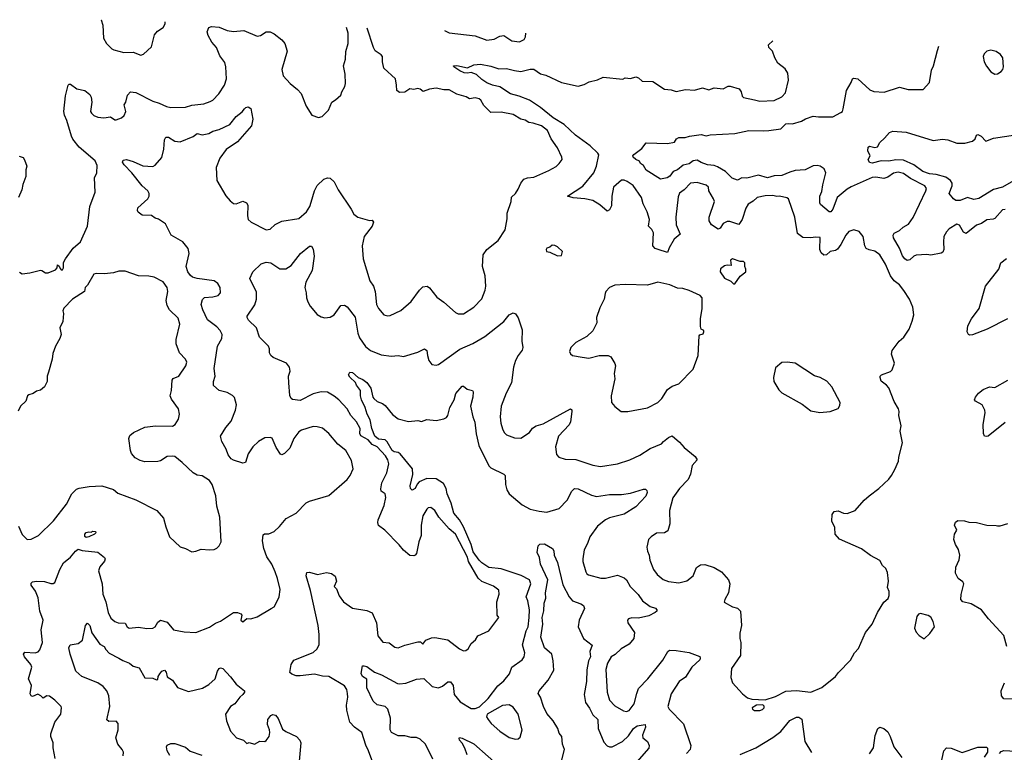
# Model space of a CAD drawing. Extents: x 1839239 to 1929705, y 762242 to 910352.
# Tile 328 of 429: x 1847156 to 1854698, y 904593 to 910207. Entities that reach past the tile are written whole.
import ezdxf

# ---------------------------------------------------------------- set-up
doc = ezdxf.new("R2010")
doc.units = 0

msp = doc.modelspace()

# ---------------------------------------------------------------- linework, layer by layer
at = {"layer": '0CON10XD'}
for points in [[(1847780.5, 910207.4), (1847780, 910205), (1847793.3, 910165), (1847798.8, 910065), (1847820, 910025), (1847862.5, 909985), (1847876.1, 909976.1), (1847955, 909956.2), (1848025, 909958.8), (1848085, 909936.7), (1848105, 909943.3), (1848165, 910000), (1848189.3, 910090.7), (1848210.7, 910119.3), (1848255, 910147.5), (1848270, 910175), (1848270.7, 910191.9)], [(1847153.6, 908273.6), (1847175, 908260), (1847235, 908266.2), (1847315, 908286.7), (1847326.2, 908286.2), (1847355, 908266.7), (1847375, 908268), (1847429.7, 908290.3), (1847442.5, 908305), (1847445, 908330), (1847458.3, 908318.3), (1847465, 908300), (1847475, 908290), (1847485, 908290), (1847492.5, 908305), (1847493, 908347), (1847507.5, 908375), (1847565, 908457.5), (1847622.5, 908505), (1847676.7, 908625), (1847693.8, 908775), (1847733.6, 908886.4), (1847730, 908995), (1847746.7, 909035), (1847749.5, 909089.5), (1847733.8, 909125), (1847611.3, 909231.3), (1847562.9, 909292.9), (1847552.5, 909315), (1847517.5, 909435), (1847498.9, 909475), (1847494.6, 909504.6), (1847506.9, 909625), (1847526.7, 909705), (1847535, 909713.3), (1847545, 909712), (1847595, 909678.1), (1847655, 909664.4), (1847693.4, 909633.4), (1847703, 909613), (1847707.8, 909575), (1847699.4, 909505), (1847705, 909490), (1847723.7, 909473.7), (1847755, 909459.4), (1847800, 909455), (1847852.7, 909462.7), (1847885, 909440.8), (1847895, 909440), (1847935, 909454.2), (1847956.4, 909473.6), (1847968.9, 909505), (1847957.5, 909555), (1847968.1, 909575), (1847981.1, 909628.9), (1848005.7, 909654.3), (1848045, 909650), (1848175, 909583.2), (1848225, 909568.7), (1848281.3, 909541.3), (1848315, 909533.8), (1848425, 909538.1), (1848475, 909553.3), (1848566.6, 909563.4), (1848615, 909579.4), (1848635, 909590.6), (1848681.3, 909638.7), (1848724.2, 909705), (1848739.4, 909755), (1848735.5, 909845.5), (1848728.3, 909878.3), (1848690.1, 909930.1), (1848663, 909993), (1848628.2, 910035), (1848600, 910085), (1848592, 910115), (1848605, 910146.7), (1848625, 910156.2), (1848685, 910149.2), (1848745, 910124.4), (1848793.2, 910116.8), (1848873.4, 910123.4), (1848975, 910080.8), (1849000, 910085), (1849045, 910114), (1849074.1, 910114.1), (1849105, 910098.8), (1849163.4, 910053.4), (1849187.1, 910025), (1849204.3, 909965), (1849164.2, 909825), (1849175, 909777.5), (1849227.9, 909717.9), (1849283.2, 909673.2), (1849311.7, 909641.7), (1849350, 909545), (1849393.3, 909475), (1849445, 909456.7), (1849472.5, 909465), (1849521.2, 909515), (1849547.5, 909575), (1849575, 909593.3), (1849615, 909630), (1849622.5, 909655), (1849647.5, 909695), (1849651.7, 909718.3), (1849648.8, 909788.8), (1849636.7, 909855), (1849651.2, 909905), (1849653.9, 909963.9), (1849672.9, 910025), (1849671.8, 910105), (1849658.7, 910148.1)], [(1849388.8, 908808.8), (1849415, 908896.2), (1849435, 908937.5), (1849485, 908984), (1849515, 908996), (1849535, 908994), (1849565.8, 908965), (1849594.5, 908904.5), (1849695.8, 908755.8), (1849715, 908717.5), (1849745, 908693.3), (1849835, 908667.5), (1849855, 908670), (1849867, 908657), (1849856.1, 908623.9), (1849793.8, 908545), (1849780, 908475), (1849788, 908375), (1849838.6, 908205), (1849866.2, 908165), (1849880, 908125), (1849890, 908025), (1849905, 907993.3), (1849945, 907946.7), (1849975, 907936.7), (1849995, 907940), (1850075, 907980), (1850155, 908046.7), (1850218.8, 908135), (1850245, 908160), (1850277.5, 908165), (1850295, 908152.5), (1850351.7, 908081.7), (1850405, 908042.9), (1850495, 907962.5), (1850515, 907952.5), (1850555, 907952.9), (1850634, 908005), (1850695, 908067.5), (1850722.7, 908135), (1850726.7, 908165), (1850721.5, 908245), (1850700.5, 908315), (1850706, 908405), (1850734.5, 908445.5), (1850820, 908515), (1850873.9, 908596.1), (1850889.5, 908680.5), (1850891.2, 908725), (1850920, 908815), (1850923.9, 908846.1), (1850953.3, 908875), (1850975, 908907.5), (1850993.8, 908955), (1851017.5, 908985), (1851045, 908996.2), (1851095, 909000), (1851208.8, 909051.2), (1851265, 909081.2), (1851288.8, 909105), (1851310, 909135), (1851308.8, 909155), (1851274.3, 909225), (1851226.9, 909295), (1851199.4, 909359.4), (1851154, 909395), (1851090, 909415), (1851055, 909418.9), (1851027.8, 909437.7), (1850994.8, 909444.8), (1850935, 909481.8), (1850845, 909499.5), (1850765, 909497.3), (1850710.9, 909550.9), (1850689.4, 909589.4), (1850675, 909601.6), (1850645, 909608.9), (1850600.4, 909600.4), (1850575, 909617.3), (1850505, 909637.1), (1850445, 909669.3), (1850405, 909669.6), (1850345, 909682.2), (1850295, 909674), (1850246.7, 909656.7), (1850224, 909675), (1850205, 909680.9), (1850175, 909673.1), (1850145, 909677.3), (1850105, 909651.4), (1850065, 909649.2), (1850045.7, 909665.7), (1850042.9, 909705), (1850035.7, 909755), (1849945.6, 909835), (1849934.3, 909885), (1849934.2, 909925), (1849925, 909937.5), (1849879.1, 909969.1), (1849865, 909993.3), (1849817.8, 910143)], [(1850409.7, 910124.3), (1850445, 910107.3), (1850645, 910083.6), (1850735, 910051.1), (1850790.7, 910059.3), (1850835, 910080), (1850865, 910085.5), (1850925, 910045.5), (1850985, 910036.4), (1851019.2, 910055), (1851030, 910075), (1851033.3, 910104.6)], [(1850855, 907072.5), (1850866.2, 907045), (1850885, 907026.2), (1850945, 907004.2), (1850995, 907000), (1851061.2, 907045), (1851085, 907076.2), (1851111.2, 907095), (1851165, 907110), (1851375.6, 907225.6), (1851385, 907216.7), (1851385.6, 907205), (1851375.5, 907125), (1851365, 907103.1), (1851283.5, 907015), (1851261.1, 906935), (1851267.5, 906875), (1851286.7, 906855), (1851335, 906838.6), (1851415, 906838.1), (1851545, 906792.9), (1851605, 906784.3), (1851735.5, 906804.5), (1851830, 906835), (1851905, 906871.4), (1851985, 906922.5), (1852071.9, 906958.1), (1852087.5, 906975), (1852125, 907005.7), (1852155, 907017.5), (1852209.6, 906969.6), (1852245, 906929.2), (1852329.9, 906859.9), (1852344.4, 906835), (1852308.2, 906791.8), (1852294.1, 906725), (1852276.6, 906685), (1852211.1, 906615), (1852157.9, 906542.1), (1852133.3, 906445), (1852135.6, 906345), (1852120.5, 906289.5), (1852095, 906273.8), (1852035, 906272), (1851992.5, 906245), (1851973.3, 906225), (1851960, 906165), (1851963.8, 906135), (1851978, 906105), (1851982, 906065), (1852011.1, 905995), (1852037.8, 905955), (1852085, 905918.1), (1852125, 905901.9), (1852205, 905893.1), (1852265, 905908), (1852315.6, 905944.4), (1852341.4, 906008.6), (1852371.2, 906028.8), (1852405, 906032), (1852475, 906010), (1852531.2, 905975), (1852585.8, 905915.8), (1852596.2, 905885), (1852584, 905815), (1852558, 905765), (1852553, 905743), (1852615, 905708.8), (1852655, 905696.7), (1852676, 905676), (1852685.6, 905565), (1852670.8, 905505), (1852672, 905465), (1852680, 905435), (1852676.2, 905335), (1852608.8, 905235), (1852604.1, 905165.9), (1852616.2, 905125), (1852692.3, 905042.3), (1852731.5, 905011.5), (1852765, 905000), (1852865, 904995.5), (1852945, 905021.9), (1853025, 905062.9), (1853105, 905067.1), (1853215.8, 905054.2), (1853300.5, 905089.5), (1853405, 905173.3), (1853426.7, 905205), (1853520.5, 905299.5), (1853550, 905355), (1853580.7, 905389.3), (1853635, 905512.5), (1853686.7, 905575), (1853726.2, 905665), (1853775, 905742.5), (1853808.3, 905771.7), (1853816.7, 905795), (1853816.7, 905825), (1853803.8, 905855), (1853810, 905905), (1853802.3, 905972.3), (1853791.2, 906001.2), (1853764.2, 906024.2), (1853745, 906062.5), (1853671.7, 906101.7), (1853605, 906151.2), (1853435, 906227.5), (1853402.5, 906265), (1853400, 906315), (1853377.5, 906365), (1853380, 906415), (1853395, 906437.5), (1853425, 906442.5), (1853465, 906426.2), (1853495, 906423.8), (1853554.2, 906445.8), (1853623.4, 906526.6), (1853661.9, 906558.1), (1853736.7, 906615), (1853812.7, 906687.3), (1853834, 906715), (1853860.3, 906759.7), (1853886.2, 906825), (1853888.8, 906855), (1853918, 906965), (1853900, 907055), (1853906.7, 907095), (1853890, 907175), (1853893.3, 907205), (1853886.7, 907225), (1853855, 907282.5), (1853812.5, 907385), (1853795, 907406.7), (1853755, 907437.5), (1853746.7, 907465), (1853747.5, 907475), (1853757.5, 907485), (1853825, 907510.8), (1853840, 907525), (1853855.7, 907575), (1853832.5, 907645), (1853838.3, 907671.7), (1853893.3, 907745), (1853928, 907775), (1853968, 907835), (1853992.3, 907897.7), (1854004, 907945), (1853998, 908005), (1853972, 908065), (1853927.5, 908132.5), (1853894, 908175), (1853855, 908205.6), (1853826.2, 908245), (1853787.5, 908335), (1853745, 908405.7), (1853705, 908434.4), (1853663, 908443), (1853639.2, 908455), (1853630, 908475), (1853616.6, 908546.6), (1853585, 908583.8), (1853544.1, 908595.9), (1853506.7, 908585), (1853483, 908557), (1853446.1, 908483.9), (1853421.4, 908448.6), (1853405, 908438.1), (1853365, 908432.2), (1853335, 908406), (1853315, 908402), (1853295, 908420), (1853284.5, 908445), (1853287.5, 908537.5), (1853255, 908542), (1853214.3, 908535.7), (1853155, 908537.1), (1853115, 908569.2), (1853093.1, 908695), (1853044.2, 908834.2), (1853032.3, 908842.3), (1852975, 908856.2), (1852955, 908852.5), (1852925, 908860.8), (1852865, 908858.6), (1852805, 908844.2), (1852773.6, 908816.4), (1852735.4, 908794.6), (1852718.1, 908761.9), (1852689.2, 908675), (1852665, 908637.1), (1852595, 908660.4), (1852575, 908660), (1852543.4, 908646.6), (1852520.6, 908609.4), (1852505, 908602.9), (1852454.4, 908634.4), (1852437.2, 908665), (1852436.7, 908695), (1852477.8, 908815), (1852471.4, 908835), (1852434, 908895), (1852432, 908925), (1852415, 908940), (1852345, 908958.8), (1852295, 908953.8), (1852245, 908902.5), (1852211.1, 908878.9), (1852199.5, 908850.5), (1852180.9, 908695), (1852185.6, 908635), (1852215.7, 908564.3), (1852169.2, 908525), (1852130.7, 908459.3), (1852117.1, 908422.9), (1852046.7, 908445), (1852023.3, 908453.3), (1852004.5, 908474.5), (1852010.9, 908575), (1851999.2, 908599.2), (1851973.5, 908625), (1851980, 908675), (1851963.4, 908735), (1851932.5, 908795), (1851918.9, 908845), (1851855, 908935.7), (1851808.6, 908968.6), (1851785, 908978.1), (1851765, 908977.5), (1851705.5, 908925), (1851691.5, 908855), (1851689.1, 908780.9), (1851675, 908750), (1851655, 908741.2), (1851599.1, 908789.1), (1851545, 908821.8), (1851485, 908835.5), (1851395, 908843.1), (1851352.5, 908855), (1851469.6, 908930.4), (1851555, 909032.7), (1851575.4, 909085), (1851591.1, 909171.1), (1851585.7, 909185), (1851525, 909240.8), (1851412.6, 909322.6), (1851325.4, 909405), (1851243.4, 909455), (1851145, 909535.5), (1851061.4, 909591.4), (1850981.9, 909621.9), (1850915, 909638.9), (1850835, 909691.9), (1850776.6, 909706.6), (1850735, 909724.3), (1850695, 909750), (1850655, 909788.1), (1850615, 909801.4), (1850585, 909796.9), (1850560.9, 909800.9), (1850526.7, 909815), (1850482.5, 909845), (1850480, 909855), (1850503.8, 909856.2), (1850585, 909838.6), (1850635, 909862.5), (1850685, 909867.1), (1850765, 909850.8), (1850825, 909830.8), (1850885, 909834.3), (1850945, 909818.9), (1850995, 909810), (1851065, 909827.5), (1851095, 909827.8), (1851145, 909791.9), (1851185, 909781.9), (1851305, 909726.5), (1851435, 909697.5), (1851479.4, 909710.6), (1851517.7, 909732.3), (1851582.3, 909747.7), (1851625, 909768), (1851775, 909752.5), (1851795, 909762.5), (1851835, 909757.5), (1851875, 909770), (1851895, 909762.5), (1851925, 909737.5), (1852005, 909733.8), (1852095, 909676), (1852145, 909670), (1852185, 909656.2), (1852255, 909671.2), (1852325, 909667.1), (1852385.8, 909684.2), (1852435, 909670.8), (1852475, 909684.2), (1852545, 909678), (1852582.7, 909697.3), (1852598.8, 909698.8), (1852667.4, 909677.4), (1852682.2, 909655), (1852690.5, 909620.5), (1852700.3, 909610.3), (1852785, 909594), (1852825, 909584.2), (1852935, 909588), (1852993.2, 909616.8), (1853022.4, 909647.6), (1853044.2, 909745), (1853038.8, 909798.8), (1853019.7, 909829.7), (1852963.3, 909875), (1852940, 909915), (1852922.5, 909965), (1852893.8, 909995), (1852891.2, 910015), (1852925.9, 910044.8)], [(1854705, 908753.3), (1854685, 908750), (1854625, 908684.2), (1854612.1, 908677.9), (1854565, 908674.4), (1854523.4, 908646.6), (1854485, 908633.1), (1854405, 908570), (1854385, 908580), (1854355, 908632.9), (1854335, 908639.4), (1854275, 908605.6), (1854255, 908582.9), (1854234.5, 908545), (1854230.9, 908505), (1854233.6, 908445), (1854225.7, 908425), (1854215, 908417.1), (1854136.2, 908403.8), (1854105, 908408), (1854021.9, 908401.9), (1854004.7, 908395.3), (1853975, 908368), (1853955, 908362), (1853935, 908376), (1853918.3, 908398.3), (1853895.3, 908455.3), (1853850, 908535), (1853845.7, 908555), (1853855, 908572.5), (1853895, 908591.5), (1853922.3, 908617.7), (1853965, 908640.8), (1853999.1, 908690.9), (1854096.9, 908895), (1854101.4, 908915), (1854090, 908935), (1853980, 908990), (1853925, 909029.5), (1853885, 909037.7), (1853849.5, 909030.5), (1853805, 909001.2), (1853775, 908989.2), (1853715, 909000.3), (1853685, 908998.8), (1853524, 908926), (1853495, 908909.4), (1853417.1, 908845), (1853385, 908756), (1853368.8, 908735), (1853355.7, 908734.3), (1853290.5, 908790.5), (1853283.9, 908805), (1853285.4, 908855), (1853299.7, 908890.3), (1853306.9, 908943.1), (1853330.8, 909035), (1853317.9, 909065), (1853287.5, 909085), (1853265, 909090), (1853235, 909086.6), (1853173.4, 909056.6), (1853095, 909050.4), (1853055, 909040), (1852995, 909012.1), (1852935, 909010.5), (1852885, 908996.7), (1852815, 909016.7), (1852725, 908993.1), (1852686.7, 908995), (1852655, 908978.1), (1852612.4, 908992.4), (1852562.5, 909045), (1852501, 909081), (1852475, 909090.3), (1852425, 909094.8), (1852375, 909112.9), (1852345, 909130.8), (1852315, 909126.8), (1852285, 909102.5), (1852238.3, 909091.7), (1852195, 909058), (1852161.2, 909045), (1852135, 909008), (1852115, 908995.7), (1852065, 908984), (1851955, 909054.5), (1851935, 909090), (1851910, 909105), (1851903.6, 909123.6), (1851876.2, 909135), (1851856, 909155), (1851853.3, 909165), (1851861.2, 909175), (1851920.7, 909219.3), (1851955, 909263.3), (1852118.3, 909258.3), (1852170.6, 909269.4), (1852185.8, 909294.2), (1852205, 909304.2), (1852254.3, 909304.3), (1852285.7, 909315.7), (1852376.8, 909326.8), (1852415, 909317.1), (1852445, 909325.6), (1852635, 909334.6), (1852742, 909358), (1852855, 909354.4), (1852895, 909358.9), (1852985, 909371.9), (1853025, 909410), (1853045, 909411.4), (1853075, 909410), (1853145, 909428.9), (1853175, 909447.1), (1853235, 909469.2), (1853275, 909461.9), (1853385, 909463.3), (1853446.2, 909495), (1853458, 909505), (1853464, 909525), (1853490, 909665), (1853525.7, 909725), (1853535.9, 909754.1), (1853545, 909760), (1853575, 909754), (1853668.7, 909668.7), (1853697.6, 909657.6), (1853778.3, 909651.7), (1853895, 909691.2), (1853962.3, 909672.3), (1854077.3, 909672.7), (1854123.9, 909726.1), (1854140.3, 909819.7), (1854155.8, 909855), (1854185, 909970), (1854196.9, 910004.6)], [(1854625, 909790), (1854645, 909792.5), (1854675, 909810), (1854686.2, 909825), (1854691.2, 909845), (1854686.2, 909915), (1854669.7, 909939.7), (1854635, 909964), (1854595, 909973.8), (1854564.1, 909965.9), (1854543.9, 909946.1), (1854536.7, 909925), (1854544.1, 909884.1), (1854561.2, 909851.2), (1854595, 909807.5), (1854625, 909790)], [(1847426.7, 904545), (1847413.6, 904626.4), (1847413.8, 904665), (1847394.4, 904714.4), (1847394.3, 904735), (1847426.6, 904823.4), (1847472.5, 904885), (1847477.1, 904935), (1847474, 904945), (1847425, 904992.9), (1847385, 905024.2), (1847365, 905027.1), (1847335, 905007.5), (1847317.2, 905027.2), (1847295, 905038.5), (1847255, 905021.4), (1847245, 905026), (1847237.5, 905042.5), (1847245.8, 905105.8), (1847224.3, 905155), (1847248, 905245), (1847242, 905265), (1847194.3, 905325), (1847186, 905345), (1847195, 905361.2), (1847275, 905355.6), (1847297.1, 905362.9), (1847311.5, 905378.5), (1847330, 905435), (1847321.4, 905531.4), (1847335.3, 905604.7), (1847309.6, 905675), (1847296.5, 905776.5), (1847276.9, 905826.9), (1847244.2, 905875), (1847245, 905890), (1847255, 905899.2), (1847285.7, 905904.3), (1847345, 905901.2), (1847395, 905886), (1847413.8, 905886.2), (1847425, 905893.3), (1847462.5, 905995), (1847490.8, 906045), (1847545, 906087.5), (1847584.5, 906135.5), (1847605, 906148.8), (1847635, 906138.8), (1847755, 906125.8), (1847805.8, 906085), (1847810.8, 906075), (1847805, 906056.7), (1847769.5, 906015), (1847760.5, 905985), (1847788.9, 905885), (1847791.9, 905805), (1847816.9, 905745), (1847832.9, 905665), (1847855, 905622), (1847885, 905596), (1847910, 905585), (1847964, 905584), (1847980, 905555), (1847995, 905545.6), (1848065, 905552.5), (1848131.3, 905541.3), (1848175, 905543.6), (1848194.4, 905555), (1848215, 905591.2), (1848235, 905606.2), (1848285, 905590), (1848335, 905532.9), (1848415, 905516.9), (1848505, 905512.5), (1848609.1, 905550.9), (1848655, 905583.8), (1848695, 905598), (1848795, 905663.3), (1848823.6, 905663.6), (1848850, 905655), (1848857.5, 905645), (1848851.2, 905605), (1848865, 905593.8), (1848895, 905617.5), (1848927, 905617), (1848975, 905631.2), (1849082.5, 905695), (1849105, 905707.5), (1849116.7, 905725), (1849143.3, 905785), (1849150.7, 905840.7), (1849132, 905925), (1849114.2, 905975), (1849086.7, 906035), (1849050.3, 906090.3), (1849025.5, 906155), (1849015.6, 906215), (1849021.4, 906258.6), (1849032.5, 906267.5), (1849065, 906268), (1849104.3, 906285.7), (1849146.6, 906323.4), (1849196.2, 906385), (1849273, 906427), (1849351.2, 906505), (1849375, 906517.1), (1849525, 906560), (1849665.7, 906685), (1849686.9, 906715), (1849709.2, 906765), (1849698.3, 906828.3), (1849655, 906906.2), (1849593.7, 906953.7), (1849525, 907036), (1849475, 907076), (1849435, 907088), (1849405, 907088.8), (1849315, 907062.9), (1849295, 907048.6), (1849255, 906997.1), (1849225.9, 906924.1), (1849185, 906882), (1849165, 906873.3), (1849155, 906877.5), (1849120.2, 906930.2), (1849089.5, 906999.5), (1849075.8, 907005.8), (1849035, 907003.8), (1848985.7, 906975), (1848941.5, 906935), (1848905, 906881.2), (1848885, 906812.9), (1848865, 906809.1), (1848795, 906831.8), (1848775, 906842.7), (1848753.6, 906873.6), (1848738.7, 906915), (1848703.5, 906975), (1848693.2, 907015), (1848735, 907082), (1848775, 907130), (1848810, 907215), (1848816.2, 907255), (1848801.7, 907311.7), (1848787.3, 907327.3), (1848745, 907350), (1848683.8, 907365), (1848640, 907405), (1848641.2, 907435), (1848653.6, 907476.4), (1848645.7, 907535), (1848671.4, 907705), (1848704.4, 907765), (1848706.7, 907795), (1848691.5, 907825), (1848665, 907854.5), (1848595, 907907.5), (1848557.7, 907985), (1848547.3, 908025), (1848557.2, 908062.8), (1848572.1, 908077.9), (1848635, 908083.3), (1848676.2, 908095), (1848693.8, 908115), (1848692.5, 908155), (1848675, 908185.8), (1848646, 908205), (1848515, 908224.7), (1848479.2, 908235), (1848465, 908246.2), (1848444.2, 908275), (1848432.2, 908315), (1848453.2, 908416.8), (1848447.3, 908455), (1848405, 908505.8), (1848316.4, 908556.4), (1848272.7, 908642.7), (1848218.6, 908678.6), (1848195, 908686), (1848165, 908708), (1848095, 908710), (1848063, 908733), (1848058, 908745), (1848060.8, 908765), (1848137.1, 908835), (1848146.9, 908855), (1848148.1, 908875), (1848137, 908897), (1848095.4, 908935.4), (1848014.7, 909034.7), (1847955.8, 909095), (1847944.2, 909115), (1847950, 909130), (1847975, 909135.7), (1848025, 909121.4), (1848098.3, 909088.3), (1848175, 909081.4), (1848195, 909092.5), (1848245, 909151.2), (1848260.5, 909215), (1848264.5, 909285.5), (1848275, 909306.2), (1848295, 909307.5), (1848345, 909277.5), (1848385, 909272), (1848485, 909312.9), (1848515, 909334), (1848555, 909324.3), (1848605, 909335.6), (1848635, 909352.9), (1848685, 909365.8), (1848765, 909404.3), (1848815, 909464.3), (1848859.8, 909500.2), (1848878.8, 909525), (1848887.5, 909535), (1848905, 909540), (1848927.7, 909527.7), (1848942, 909445), (1848930.8, 909395), (1848825, 909272.5), (1848737.6, 909212.4), (1848688.9, 909145), (1848661.1, 909075), (1848667.3, 908975), (1848735, 908856.5), (1848768.4, 908818.4), (1848795, 908798.2), (1848815, 908795.5), (1848865, 908815.4), (1848893.9, 908803.9), (1848903.3, 908785), (1848900.4, 908705), (1848905.7, 908675), (1848928, 908655), (1849045, 908596), (1849075, 908601.2), (1849113.4, 908636.6), (1849165, 908664.4), (1849295, 908684.2), (1849352.9, 908735), (1849377.8, 908775), (1849388.8, 908808.8)], [(1854805, 908992.8), (1854684.8, 908925.2), (1854614.2, 908905.8), (1854503.8, 908836.2), (1854465, 908830), (1854415, 908845.8), (1854359.4, 908820.6), (1854327.4, 908822.6), (1854308.8, 908835), (1854274.7, 908875), (1854297.3, 908935), (1854298.8, 908955), (1854285.4, 908975), (1854250.2, 909000.2), (1854175, 909021), (1854125, 909025.8), (1854073, 909043), (1854005, 909095.4), (1853925, 909131.4), (1853867.8, 909132.3), (1853812.2, 909122.2), (1853755, 909126.2), (1853685, 909108.8), (1853665, 909114), (1853656.2, 909135), (1853670, 909165), (1853653.6, 909203.6), (1853655, 909231.2), (1853665, 909237.5), (1853705, 909227.5), (1853727.5, 909232.5), (1853743.3, 909265), (1853781.2, 909298.8), (1853818.3, 909341.7), (1853845, 909353.8), (1853945, 909345.7), (1854152.6, 909282.6), (1854225, 909291.9), (1854265.6, 909285.6), (1854335, 909260), (1854395, 909261.4), (1854455, 909277.5), (1854474, 909295), (1854485, 909322.5), (1854495, 909328.8), (1854520, 909315), (1854556.1, 909276.1), (1854615, 909298.5), (1854835, 909332.7)], [(1847152.6, 909162.6), (1847181.9, 909151.9), (1847194.3, 909134.3), (1847211.2, 909085), (1847204.2, 909055.8), (1847204, 909005), (1847180.8, 908945), (1847173.8, 908903.8), (1847148.1, 908845)], [(1849883.3, 904455), (1849827.5, 904605), (1849806.8, 904646.8), (1849778, 904745), (1849720, 904785), (1849684, 904825), (1849660.8, 904915), (1849660, 904955), (1849670, 905015), (1849667.1, 905045), (1849662.9, 905075), (1849645, 905101.9), (1849523, 905173), (1849475, 905176.9), (1849415, 905191.5), (1849305, 905178.1), (1849275, 905180), (1849240.9, 905190.9), (1849226, 905205), (1849235.7, 905265), (1849255, 905298.8), (1849405, 905359.2), (1849434, 905385), (1849449.7, 905420.3), (1849450.6, 905495), (1849441.8, 905565), (1849383.1, 905833.1), (1849350, 905945), (1849355, 905970), (1849375, 905974), (1849437, 905957), (1849505, 905970), (1849543.9, 905963.9), (1849573.6, 905943.6), (1849582.9, 905905), (1849565.5, 905865), (1849583.1, 905845), (1849602.9, 905792.9), (1849635.5, 905745.5), (1849705, 905697.1), (1849815, 905680.6), (1849855, 905661.2), (1849888.6, 905585), (1849898.1, 905485), (1849937.1, 905437.1), (1849985, 905431.2), (1850028.8, 905398.8), (1850055, 905392.5), (1850105, 905414), (1850205, 905438.8), (1850225, 905438.8), (1850245, 905421.2), (1850267.3, 905452.7), (1850309.5, 905470.5), (1850335, 905472.5), (1850435, 905454.2), (1850525, 905385.8), (1850555, 905372), (1850573.3, 905373.3), (1850590, 905385), (1850614.1, 905425.9), (1850647.5, 905455), (1850664.1, 905485.9), (1850750, 905525), (1850826, 905625), (1850813.8, 905645), (1850810.6, 905745), (1850829.4, 905805), (1850827.1, 905835), (1850785.3, 905865.3), (1850695, 905902.1), (1850666.8, 905926.8), (1850594.7, 906055), (1850585, 906088.9), (1850495.3, 906265), (1850444.7, 906304.7), (1850367.1, 906395), (1850335.5, 906445.5), (1850305, 906470), (1850285, 906466.2), (1850275, 906456.2), (1850244.5, 906405.5), (1850231.4, 906335), (1850230, 906255), (1850212.5, 906205), (1850195, 906117.5), (1850185, 906103.3), (1850175, 906100), (1850145, 906102), (1850095, 906142), (1850063.8, 906183.8), (1849952.9, 906295), (1849905, 906331.2), (1849898.1, 906355), (1849901.1, 906375), (1849948.1, 906485), (1849960, 906545), (1849955, 906573.3), (1849925.6, 906595.6), (1849922.1, 906612.1), (1849931.1, 906658.9), (1849968.2, 906735), (1849982.5, 906805), (1849975.5, 906835), (1849956.9, 906865), (1849893.8, 906933.8), (1849855, 906952.8), (1849825, 906987.6), (1849768.7, 907018.7), (1849761.9, 907035), (1849764, 907075), (1849735.3, 907125), (1849692.5, 907175), (1849665, 907224.4), (1849599.4, 907295), (1849565, 907323.3), (1849515, 907352.2), (1849465, 907356.7), (1849405, 907340.5), (1849305, 907289.2), (1849247, 907297), (1849234.5, 907304.5), (1849226.3, 907326.3), (1849217.5, 907425), (1849215.6, 907475), (1849228.6, 907515), (1849222.5, 907545), (1849198.8, 907575), (1849098.8, 907618.8), (1849078.8, 907635), (1849068.8, 907655), (1849068.8, 907685), (1849062, 907705), (1848992, 907775), (1848970.8, 907845), (1848908.8, 907905), (1848898.8, 907925), (1848898.8, 907935), (1848957.2, 908022.8), (1848970.9, 908065), (1848969.5, 908119.5), (1848917.7, 908225), (1848940.7, 908275), (1849005, 908336), (1849045, 908349.4), (1849079.2, 908345), (1849148.9, 908298.9), (1849195, 908299.2), (1849235.3, 908324.7), (1849306.2, 908415), (1849375, 908471.2), (1849390.7, 908470.7), (1849405, 908450), (1849412.5, 908395), (1849397.1, 908285), (1849347.9, 908195), (1849339.6, 908155), (1849351.2, 908115), (1849351.8, 908075), (1849362.1, 908045), (1849381.5, 908011.5), (1849435, 907946.9), (1849465, 907930.6), (1849493.6, 907923.6), (1849535, 907926.9), (1849565.5, 907944.5), (1849615, 908016), (1849645, 908018.6), (1849665, 908005.8), (1849725, 907928), (1849745.6, 907805), (1849758.9, 907768.9), (1849805, 907703.8), (1849843.4, 907673.4), (1849925, 907639.4), (1850005, 907629.2), (1850053.9, 907633.9), (1850095, 907626.7), (1850205, 907660), (1850256, 907686), (1850275, 907672.5), (1850280, 907635), (1850288.8, 907595), (1850313.3, 907565), (1850345, 907560), (1850365, 907566), (1850526.5, 907683.5), (1850628, 907725), (1850720.1, 907779.9), (1850863.8, 907895), (1850905, 907946), (1850935, 907961.2), (1850955, 907953.3), (1850973, 907923), (1851005, 907830), (1851002.9, 907745), (1851010.8, 907695), (1851005.5, 907674.5), (1850974.2, 907635), (1850954.5, 907595.5), (1850937.5, 907545), (1850923.8, 907425), (1850882.5, 907345), (1850844.2, 907245), (1850836, 907165), (1850840.8, 907115), (1850855, 907072.5)], [(1851275, 908397.5), (1851305, 908400), (1851315, 908430), (1851276.4, 908466.4), (1851255, 908477.5), (1851235, 908480), (1851217, 908463), (1851195, 908457.5), (1851187.5, 908445), (1851191.7, 908431.7), (1851217, 908427), (1851275, 908397.5)], [(1852635, 908183.8), (1852675, 908242.5), (1852717.5, 908275), (1852717.5, 908295), (1852710, 908315), (1852710, 908345), (1852700, 908355), (1852675, 908353.3), (1852615, 908376), (1852600, 908365), (1852605, 908322.5), (1852575, 908326), (1852555, 908320), (1852525, 908297.5), (1852522.5, 908275), (1852555, 908227.5), (1852603.6, 908203.6), (1852624.1, 908184.1), (1852635, 908183.8)], [(1854722.5, 907915), (1854565.5, 907834.5), (1854453.6, 907793.6), (1854435, 907790), (1854422.5, 907795), (1854414.2, 907815), (1854419.5, 907860.5), (1854447.5, 907915), (1854506.5, 907995), (1854554.2, 908165), (1854655.8, 908295), (1854670.8, 908345), (1854715, 908376.7)], [(1847146.7, 906325), (1847175, 906263.3), (1847213.9, 906223.9), (1847245, 906226), (1847300, 906255), (1847415, 906366.2), (1847514.2, 906495), (1847555.7, 906574.3), (1847591.2, 906608.8), (1847611.7, 906618.3), (1847689.3, 906630.7), (1847785, 906634), (1847875, 906606), (1847908.8, 906578.8), (1848045, 906526.7), (1848207.5, 906445), (1848257.7, 906387.7), (1848275, 906320), (1848303.9, 906243.9), (1848385, 906166.7), (1848425, 906156.2), (1848475, 906130), (1848505, 906133.3), (1848545, 906150), (1848610, 906145), (1848645, 906146.7), (1848665, 906156.7), (1848683.3, 906175), (1848698.8, 906205), (1848690, 906395), (1848665, 906480), (1848658.3, 906558.3), (1848630, 906645), (1848608.8, 906675), (1848555, 906711.2), (1848515, 906716), (1848485, 906734), (1848401.2, 906815), (1848345, 906858.8), (1848325, 906863.8), (1848285, 906859.2), (1848235, 906826), (1848215, 906820.8), (1848115, 906819.2), (1848078.3, 906828.3), (1848040.9, 906850.9), (1848012.4, 906882.4), (1848004.1, 906905.9), (1847992.3, 906997.7), (1847999.3, 907020.7), (1848027.5, 907045), (1848115, 907086), (1848196.1, 907093.9), (1848326.4, 907093.6), (1848347.5, 907105), (1848372.5, 907145), (1848380, 907185), (1848373.3, 907225), (1848319.3, 907299.3), (1848310, 907325), (1848318.8, 907365), (1848323.3, 907445), (1848331.7, 907458.3), (1848373.9, 907476.1), (1848428.8, 907555), (1848436.1, 907583.9), (1848425, 907606.7), (1848381.2, 907655), (1848354.5, 907724.5), (1848353.6, 907756.4), (1848382.9, 907875), (1848370.9, 907920.9), (1848304.3, 907984.3), (1848285, 908017.5), (1848279.2, 908055), (1848292, 908125), (1848285.9, 908155.9), (1848255, 908198.8), (1848185, 908233.8), (1848145, 908241.2), (1848065, 908243.8), (1847965, 908280), (1847915, 908280), (1847875, 908266.7), (1847805, 908260), (1847745, 908262.5), (1847725, 908257.5), (1847676.1, 908173.9), (1847657.5, 908155), (1847652.5, 908125), (1847560, 908065), (1847493.9, 907996.1), (1847487.5, 907975), (1847492.5, 907955), (1847487.5, 907895), (1847463.3, 907845), (1847473.3, 907795), (1847463.3, 907765), (1847430, 907705), (1847411.2, 907648.8), (1847406.2, 907605), (1847376.2, 907505), (1847366.7, 907475), (1847367.5, 907435), (1847347.5, 907395), (1847315, 907367.5), (1847285, 907360), (1847258.3, 907341.7), (1847225, 907333.3), (1847216.7, 907325), (1847202.5, 907285), (1847161.2, 907245), (1847145, 907207.5)], [(1851815, 907203.8), (1851965, 907232), (1852045, 907274.2), (1852074, 907305), (1852116.8, 907373.2), (1852155, 907400), (1852205, 907416), (1852315, 907528.8), (1852353.3, 907635), (1852361.2, 907785), (1852366.4, 907793.6), (1852390.5, 907799.5), (1852397.5, 907815), (1852395.6, 907825.6), (1852376.4, 907836.4), (1852372, 907855), (1852370.8, 907915), (1852382.9, 907995), (1852383.3, 908075), (1852367.5, 908095), (1852283.2, 908133.2), (1852235, 908148.1), (1852195, 908150.6), (1852135, 908176.4), (1852045, 908196.2), (1851965, 908174), (1851795, 908179.2), (1851715, 908174.2), (1851675, 908156), (1851646.2, 908125), (1851640.8, 908109.2), (1851634.1, 908065.9), (1851600.5, 907999.5), (1851573.3, 907925), (1851576.7, 907885), (1851546.1, 907823.9), (1851500.7, 907779.3), (1851415, 907733.3), (1851376.7, 907695), (1851366.7, 907665), (1851375, 907647.5), (1851390, 907635), (1851465, 907620), (1851515, 907613.8), (1851595, 907633.8), (1851663.6, 907633.6), (1851685, 907623.3), (1851713.9, 907573.9), (1851718.8, 907555), (1851708.8, 907495), (1851713.8, 907455), (1851686.7, 907325), (1851690, 907275), (1851715, 907242.5), (1851763.8, 907203.8), (1851815, 907203.8)], [(1853285, 907198), (1853365, 907204), (1853425, 907227.5), (1853439.2, 907250.8), (1853440, 907275), (1853377.5, 907395), (1853337.4, 907437.4), (1853286.7, 907465), (1853245, 907478), (1853095, 907575.7), (1853035, 907582.5), (1852995, 907580), (1852945, 907540), (1852930, 907465), (1852933.3, 907435), (1852971.7, 907371.7), (1852995, 907347.5), (1853150.7, 907260.7), (1853215, 907210), (1853285, 907198)], [(1850168.3, 906721.7), (1850164.4, 906765), (1850070.8, 906880.8), (1850055, 906890.2), (1850025, 906894.6), (1850010.2, 906905), (1849971.2, 906971.2), (1849955, 906987.2), (1849905, 906993.6), (1849876.7, 907015), (1849852.4, 907075), (1849841.7, 907141.7), (1849817.5, 907185), (1849803.1, 907235), (1849773.3, 907295), (1849765.7, 907325), (1849765.9, 907365.9), (1849735, 907407.5), (1849727.5, 907427.5), (1849685, 907466.7), (1849673.9, 907486.1), (1849683.9, 907506.1), (1849705, 907503.8), (1849747.5, 907465), (1849785, 907448.8), (1849815, 907427.5), (1849845, 907383.8), (1849861.2, 907315), (1849868.8, 907305), (1849895, 907281.2), (1849935, 907266.2), (1849955, 907251.2), (1850011.7, 907181.7), (1850055, 907147.5), (1850135, 907128.8), (1850205, 907136), (1850235, 907128.8), (1850275, 907143.3), (1850345, 907136.7), (1850405, 907149.2), (1850425, 907160), (1850434.3, 907175), (1850450, 907235), (1850484.2, 907295), (1850497.3, 907342.7), (1850545, 907400), (1850555, 907400), (1850582.5, 907375), (1850623.3, 907365), (1850629.2, 907355), (1850626.7, 907315), (1850610, 907245), (1850626.7, 907165), (1850642.8, 907122.8), (1850653.6, 907033.6), (1850674.2, 906945), (1850748.9, 906788.9), (1850765, 906772.5), (1850863.8, 906723.8), (1850873.6, 906713.6), (1850876, 906645), (1850888.6, 906605), (1850905.8, 906575), (1851005, 906488.6), (1851065, 906457.5), (1851135, 906440.8), (1851195, 906434.2), (1851288.3, 906461.7), (1851350, 906525), (1851384.2, 906595), (1851405, 906614.2), (1851435, 906612.9), (1851535, 906563.3), (1851575, 906554.4), (1851675, 906569.5), (1851765, 906569.4), (1851835, 906578.1), (1851935, 906609.2), (1851949.2, 906609.2), (1851960.7, 906600.7), (1851963, 906583), (1851952, 906555), (1851875.9, 906474.1), (1851785, 906418), (1851675, 906390), (1851641.9, 906375), (1851582.1, 906325), (1851523.1, 906245), (1851506, 906194), (1851480.5, 906145), (1851470, 906075), (1851470, 906055), (1851492, 905975), (1851500.3, 905960.3), (1851513, 905953), (1851606.8, 905926.8), (1851643.5, 905926.5), (1851735, 905950.9), (1851785, 905930), (1851803.9, 905913.9), (1851832.5, 905865), (1851893.1, 905803.1), (1851927.5, 905755), (1851985, 905710), (1852025, 905698.6), (1852037.5, 905685), (1852035.8, 905675), (1852024, 905665), (1851975, 905637.8), (1851895, 905622.2), (1851845, 905624.3), (1851820, 905615), (1851812.5, 905605), (1851813.3, 905585), (1851865, 905512.5), (1851860.6, 905465), (1851825, 905421.1), (1851764.2, 905385), (1851716.9, 905343.1), (1851685.6, 905325), (1851657.9, 905275), (1851645, 905227.5), (1851655.6, 905055), (1851675, 904993.3), (1851715, 904948.6), (1851780.5, 904910.5), (1851805, 904906.9), (1851825, 904913.1), (1851862.9, 904965), (1851882.9, 905045), (1851896.6, 905083.4), (1851967.3, 905155), (1852081.2, 905298.8), (1852121.5, 905365), (1852134.2, 905375), (1852184.5, 905374.5), (1852285, 905358.6), (1852365, 905326.7), (1852369.2, 905315), (1852365, 905301.2), (1852303.8, 905246.2), (1852255, 905168.6), (1852206.5, 905135), (1852145, 905040.8), (1852120, 904945), (1852130.8, 904925), (1852241.1, 904811.1), (1852297.1, 904645), (1852291.9, 904615), (1852262.5, 904585)], [(1854705, 907120), (1854575, 907016.2), (1854562, 907012), (1854546.4, 907016.4), (1854538, 907035), (1854535.6, 907105), (1854551.4, 907195), (1854549.2, 907215), (1854528.8, 907255), (1854477.5, 907285), (1854470, 907295), (1854476.7, 907315), (1854500.8, 907345), (1854535.4, 907374.6), (1854585, 907393.1), (1854625, 907390), (1854725, 907446.2)], [(1850321.2, 904541.2), (1850265, 904654.6), (1850223.7, 904693.7), (1850195, 904705.6), (1850155, 904705.5), (1850105, 904718.2), (1850055, 904718.2), (1850005, 904746), (1849994.5, 904765), (1849995.3, 904855), (1849975.4, 904925), (1849955, 904943.6), (1849895, 904956.1), (1849863.6, 904985), (1849816.1, 905086.1), (1849814.2, 905154.2), (1849781.2, 905175), (1849772.3, 905197.7), (1849782.5, 905255), (1849795, 905256.7), (1849815, 905250.8), (1849875, 905206.2), (1849926.7, 905186.7), (1850048.8, 905121.2), (1850065, 905116.9), (1850115, 905121.8), (1850195, 905152.5), (1850252.5, 905157.5), (1850315, 905098.6), (1850365, 905086.7), (1850395, 905100), (1850435, 905132), (1850455, 905134), (1850475.6, 905105), (1850482.9, 905035), (1850530.6, 904980.6), (1850615, 904929.2), (1850645, 904930), (1850679.2, 904940.8), (1850745, 905006.2), (1850818.5, 905101.5), (1850865, 905140.6), (1850908, 905195), (1850926.7, 905245), (1851005, 905300.8), (1851021.4, 905325), (1851025.7, 905355), (1851006.4, 905416.4), (1851034.3, 905525), (1851050.3, 905555), (1851059, 905625), (1851060, 905685), (1851048.8, 905755), (1851034.6, 905784.6), (1851071.5, 905885), (1851060.8, 905915), (1850998.4, 905948.4), (1850845, 905998.6), (1850748.6, 906008.6), (1850695, 906043.9), (1850674.6, 906064.6), (1850630.5, 906130.5), (1850614.8, 906185), (1850555, 906320), (1850523.9, 906373.9), (1850480.6, 906425), (1850461.1, 906501.1), (1850430.7, 906575), (1850423, 906615), (1850403, 906653), (1850345, 906688.6), (1850275, 906691.5), (1850215.2, 906664.8), (1850201, 906649), (1850185, 906614.4), (1850163.1, 906603.1), (1850150.8, 906615), (1850148.1, 906635), (1850168.3, 906721.7)], [(1854717.5, 905405), (1854695, 905488), (1854576, 905615), (1854523.8, 905685), (1854445, 905730), (1854380, 905745), (1854365.8, 905765), (1854367.3, 905802.7), (1854388.9, 905885), (1854380.8, 905900.8), (1854344.5, 905924.5), (1854323.5, 905965), (1854327.3, 906012.7), (1854352.3, 906067.7), (1854356, 906105), (1854347.3, 906147.3), (1854323.8, 906185), (1854311.2, 906225), (1854316.2, 906265), (1854334, 906295), (1854316.2, 906335), (1854325, 906357.5), (1854340.7, 906369.3), (1854393, 906367), (1854426.4, 906356.4), (1854485, 906353.3), (1854563.9, 906333.9), (1854635, 906332.5), (1854645, 906327.5), (1854665, 906327.5), (1854725, 906347.5)], [(1847665, 906240), (1847656.4, 906246.4), (1847654, 906265), (1847665, 906276.7), (1847685, 906282.5), (1847705, 906280), (1847715, 906286.7), (1847737.5, 906285), (1847740, 906275), (1847730, 906265), (1847685, 906243.3), (1847665, 906240)], [(1851303.9, 904515), (1851329.2, 904615), (1851314.2, 904655), (1851308.2, 904715), (1851288.6, 904738.6), (1851279.3, 904775), (1851241.5, 904835), (1851195, 904891.1), (1851168.1, 904945), (1851146.1, 905016.1), (1851128, 905045), (1851136, 905065), (1851205, 905146.9), (1851246.4, 905223.6), (1851243, 905293), (1851231.2, 905345), (1851176.2, 905395), (1851147.3, 905475), (1851164.2, 905575), (1851157.9, 905625), (1851171.7, 905678.3), (1851173.6, 905735), (1851186.4, 905775), (1851184, 905815), (1851202.3, 905915), (1851144.2, 906035), (1851138, 906085), (1851118.8, 906125), (1851126.2, 906175), (1851141.2, 906188.8), (1851175, 906192), (1851237.5, 906155), (1851246.4, 906136.4), (1851250, 906105), (1851275, 906047.5), (1851316.9, 905876.9), (1851363.6, 905783.6), (1851390, 905755), (1851455, 905731.2), (1851475, 905717.5), (1851482, 905695), (1851441.1, 905605), (1851434.6, 905555), (1851473.5, 905465), (1851540.8, 905415), (1851523.6, 905366.4), (1851528.2, 905325), (1851513.8, 905295), (1851500.6, 905225), (1851498.4, 905135), (1851480.9, 905035), (1851488.7, 904975), (1851521.3, 904931.3), (1851545, 904879.1), (1851585.5, 904845), (1851587.5, 904775), (1851630.5, 904670.5), (1851655, 904642.9), (1851675, 904634.6), (1851695, 904636.1), (1851773.6, 904676.4), (1851819.7, 904720.3), (1851856.4, 904775), (1851885, 904796.2), (1851946.2, 904806.2), (1851948.9, 904785), (1851927.8, 904725), (1851929.2, 904705), (1851966, 904675), (1851977.1, 904645), (1851974.3, 904625), (1851865, 904499.6)], [(1854085, 905462.5), (1854126.8, 905503.2), (1854163.3, 905555), (1854154, 905595), (1854135, 905630), (1854115, 905641.2), (1854055, 905656.2), (1854039.5, 905650.5), (1854026.7, 905635), (1854010, 905545), (1854022.5, 905515), (1854045, 905487.5), (1854085, 905462.5)], [(1847950, 904565), (1847950.8, 904595), (1847942, 904615), (1847907.5, 904655), (1847892.5, 904705), (1847910.6, 904765), (1847910, 904815), (1847895, 904832), (1847840, 904830), (1847822.5, 904842.5), (1847847.1, 904945), (1847837.9, 905025), (1847823.9, 905063.9), (1847796.7, 905096.7), (1847755, 905125.7), (1847633.3, 905175), (1847586.7, 905215), (1847542.5, 905345), (1847533.3, 905395), (1847543.8, 905416.2), (1847605, 905428), (1847637.9, 905452.1), (1847659.2, 905565), (1847675, 905583.8), (1847694.3, 905564.3), (1847709.5, 905509.5), (1847770.6, 905420.6), (1847804.5, 905404.5), (1847815, 905380), (1847842.4, 905352.4), (1847915, 905314.3), (1847945, 905295.5), (1847996.1, 905276.1), (1848025, 905254.4), (1848070.5, 905240.5), (1848115, 905164), (1848175, 905162.5), (1848205, 905147.5), (1848215, 905150.8), (1848218, 905175), (1848228.6, 905195), (1848245, 905215.7), (1848265, 905222), (1848277.6, 905207.6), (1848285, 905171.2), (1848325.5, 905145.5), (1848365, 905089.2), (1848449.3, 905059.3), (1848556.1, 905083.9), (1848605, 905114), (1848654.4, 905155.6), (1848671.9, 905215), (1848684.5, 905235.5), (1848695, 905241.4), (1848712, 905235), (1848771.5, 905171.5), (1848814.7, 905114.7), (1848878.8, 905065), (1848879.2, 905055), (1848866, 905035), (1848841.2, 905015), (1848804.2, 904965.8), (1848770, 904945), (1848731.4, 904885), (1848740, 904835), (1848770.8, 904755), (1848817.5, 904705), (1848870, 904685), (1848895, 904660), (1848915, 904667.5), (1848955, 904656.7), (1848995, 904677.5), (1849033, 904677), (1849045, 904682.5), (1849066.7, 904715), (1849071.2, 904745), (1849070, 904765), (1849053.3, 904805), (1849057.5, 904845), (1849080, 904875), (1849095, 904882.5), (1849115, 904876.7), (1849135, 904852.5), (1849170.3, 904770.3), (1849195, 904752), (1849276.7, 904715), (1849301.2, 904685), (1849308.8, 904665), (1849297.1, 904525)], [(1854765, 904999.2), (1854693, 905003), (1854676.7, 905026.7), (1854673.8, 905065), (1854698, 905125)], [(1850955, 904694.2), (1850975, 904696.2), (1850990.5, 904709.5), (1851004, 904765), (1850974.2, 904885), (1850935, 904940), (1850905, 904955.8), (1850855, 904952.2), (1850737.5, 904885), (1850732.5, 904865), (1850743.3, 904845), (1850766.2, 904815), (1850834.5, 904754.5), (1850905, 904706), (1850955, 904694.2)], [(1852783.6, 904913.6), (1852825, 904913.8), (1852845, 904921.2), (1852858, 904935), (1852857.7, 904947.7), (1852847.3, 904957.3), (1852800, 904955), (1852767.5, 904935), (1852770, 904925), (1852783.6, 904913.6)], [(1852675, 904575.5), (1852795, 904626.7), (1852925, 904706.9), (1852985, 904751.9), (1853055, 904836.7), (1853105, 904863.5), (1853125, 904863.3), (1853146, 904846), (1853169.5, 904675), (1853220.7, 904590.7)], [(1853665, 904582.5), (1853696.8, 904626.8), (1853707.6, 904722.4), (1853730, 904775), (1853745, 904786.7), (1853775, 904776.7), (1853805, 904751.2), (1853824.4, 904715), (1853851.1, 904635), (1853913.7, 904553.7)], [(1850584.4, 904575), (1850565.8, 904625), (1850545, 904663.3), (1850523.8, 904685), (1850521.7, 904701.7), (1850525, 904706.2), (1850545, 904701.2), (1850635, 904656.9), (1850853.8, 904463.8)], [(1848305, 904567.5), (1848286.7, 904605), (1848280, 904635), (1848285, 904647.5), (1848315, 904660), (1848345, 904660), (1848425, 904633.3), (1848463, 904603), (1848550.7, 904570.7)], [(1854215, 904510), (1854233.8, 904605), (1854255, 904626.2), (1854290, 904625), (1854375, 904591.2), (1854495, 904632.5), (1854561.7, 904631.7), (1854570, 904625), (1854570, 904595), (1854543, 904557)], [(1854660, 904585), (1854675, 904600), (1854695, 904607.5), (1854785, 904601.2)]]:
    msp.add_lwpolyline(points, dxfattribs=at)

doc.saveas('drawing.dxf')
